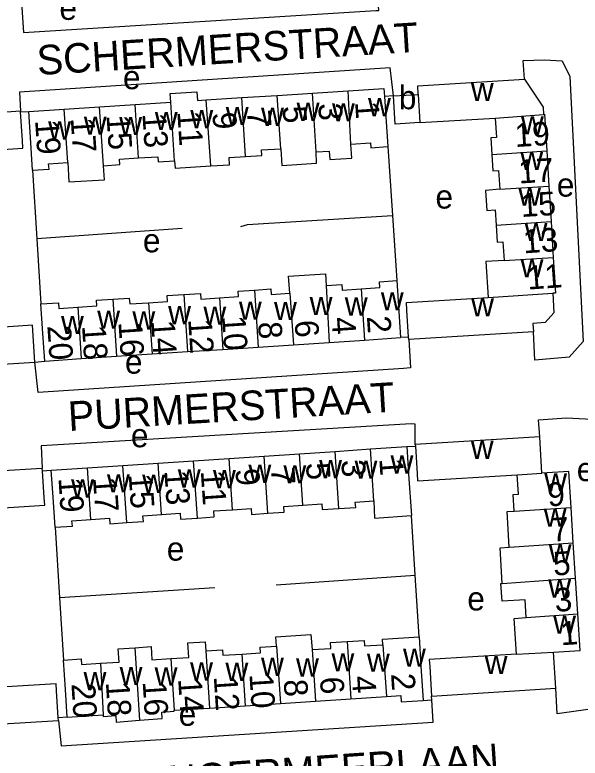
# Model space of a CAD drawing. Extents: x 159675 to 162108, y 386471 to 388472.
# Drawn here: x 160258.4 to 160354.1, y 387833.1 to 387958.9 of the extents above; entities that cross this region are included whole.
import ezdxf

# ---------------------------------------------------------------- set-up
doc = ezdxf.new("R2010")
doc.units = 0
for name, color, linetype in [('BLT_Basislijn', 7, 'Continuous'), ('BLT_Bebouwing', 7, 'Continuous'), ('BLT_Centroide', 7, 'Continuous'), ('BLT_Huisnummer', 7, 'Continuous'), ('BLT_Huisnummer_ tussenligend', 7, 'Continuous'), ('BLT_Onderverdeling_panden', 7, 'Continuous'), ('BLT_Straatnaam', 7, 'Continuous')]:
    doc.layers.add(name, color=color, linetype=linetype)

msp = doc.modelspace()

# ---------------------------------------------------------------- linework, layer by layer
at = {"layer": 'BLT_Basislijn'}
for p, q in [((160322.47, 387945.2), (160320.94, 387945.1)), ((160259.34, 387942.48), (160260.73, 387942.58)), ((160321.52, 387936.61), (160322.29, 387924.97)), ((160261.37, 387932.63), (160262.11, 387921.03)), ((160322.29, 387924.97), (160323.04, 387913.92)), ((160286.71, 387922.76), (160262.11, 387921.03)), ((160262.11, 387921.03), (160262.81, 387909.97)), ((160325.02, 387904.34), (160323.67, 387904.27)), ((160261.76, 387900.12), (160263.44, 387900.31)), ((160324.73, 387885.83), (160326.17, 387885.92)), ((160263.07, 387881.74), (160264.56, 387881.82)), ((160326.14, 387864.06), (160325.5, 387874.14)), ((160265.2, 387872.17), (160265.96, 387860.21)), ((160302.59, 387862.42), (160326.14, 387864.06)), ((160326.8, 387853.59), (160326.14, 387864.06)), ((160292.25, 387861.93), (160265.96, 387860.21)), ((160265.96, 387860.21), (160266.62, 387849.68)), ((160327.5, 387842.84), (160328.94, 387842.93)), ((160267.25, 387840.01), (160265.73, 387839.91))]:
    msp.add_line(p, q, dxfattribs=at)
for points in [[(160259.52, 387961.01), (160259.85, 387955.92), (160319.5, 387959.65), (160319.98, 387959.67), (160319.62, 387964.8)], [(160344.63, 387948.03), (160344.39, 387951.18), (160348.05, 387951.34), (160351.03, 387951.14), (160352.29, 387948.49), (160354.54, 387903.61), (160352.2, 387900.98), (160346.39, 387900.46), (160346.14, 387905.24)], [(160322.47, 387945.2), (160321.91, 387949.95), (160259.17, 387945.81), (160259.33, 387942.63)], [(160296.63, 387923.07), (160297.78, 387923.43), (160322.29, 387924.97)], [(160325.05, 387903.95), (160325.37, 387899.15), (160324.14, 387899.04), (160262.31, 387895.01), (160261.76, 387900.12)], [(160347.21, 387887.5), (160347.01, 387890.36), (160351.73, 387890.72), (160356.06, 387890.48), (160357.76, 387888.5), (160360.47, 387845.61), (160359.62, 387843.28), (160357.79, 387841.62), (160350.14, 387840.57), (160349.96, 387844.9)], [(160326.16, 387886.18), (160326.16, 387889.64), (160325.46, 387889.68), (160262.86, 387885.94), (160263.04, 387882.13)], [(160265.76, 387839.47), (160266.22, 387835.14), (160329.18, 387839.16), (160328.94, 387842.93)]]:
    msp.add_lwpolyline(points, dxfattribs=at)
at = {"layer": 'BLT_Bebouwing'}
for p, q in [((160302.76, 387945.3), (160308.76, 387945.68)), ((160308.76, 387945.68), (160314.79, 387946.08)), ((160290.78, 387944.52), (160296.78, 387944.91)), ((160296.78, 387944.91), (160302.76, 387945.3)), ((160322.47, 387945.2), (160326.65, 387945.46)), ((160266.75, 387942.97), (160272.74, 387943.35)), ((160272.74, 387943.35), (160278.75, 387943.74)), ((160278.75, 387943.74), (160284.77, 387944.13)), ((160259.33, 387942.63), (160238.23, 387941.18)), ((160259.34, 387942.48), (160259.33, 387942.63)), ((160260.73, 387942.58), (160266.75, 387942.97)), ((160326.95, 387940.68), (160339.69, 387941.46)), ((160348.4, 387935.88), (160348.76, 387929.93)), ((160348.76, 387929.93), (160349.13, 387923.91)), ((160349.13, 387923.91), (160349.5, 387917.86)), ((160349.5, 387917.86), (160349.87, 387911.82)), ((160323.04, 387913.92), (160323.67, 387904.27)), ((160349.87, 387911.82), (160349.41, 387911.79)), ((160317.55, 387903.86), (160323.67, 387904.27)), ((160325.05, 387903.95), (160325.02, 387904.34)), ((160346.14, 387905.24), (160325.05, 387903.95)), ((160299.58, 387902.68), (160305.56, 387903.08)), ((160305.56, 387903.08), (160311.56, 387903.47)), ((160311.56, 387903.47), (160317.55, 387903.86)), ((160275.61, 387901.11), (160281.6, 387901.51)), ((160281.6, 387901.51), (160287.61, 387901.9)), ((160287.61, 387901.9), (160293.61, 387902.29)), ((160293.61, 387902.29), (160299.58, 387902.68)), ((160263.44, 387900.31), (160269.61, 387900.72)), ((160269.61, 387900.72), (160275.61, 387901.11)), ((160240.73, 387898.78), (160261.76, 387900.12)), ((160347.21, 387887.5), (160326.16, 387886.18)), ((160347.6, 387881.32), (160347.21, 387887.5)), ((160312.59, 387885.02), (160318.57, 387885.42)), ((160318.57, 387885.42), (160324.73, 387885.83)), ((160326.16, 387886.18), (160326.17, 387885.92)), ((160294.64, 387883.82), (160300.56, 387884.22)), ((160300.56, 387884.22), (160306.54, 387884.61)), ((160306.54, 387884.61), (160312.59, 387885.02)), ((160270.66, 387882.22), (160276.67, 387882.62)), ((160276.67, 387882.62), (160282.64, 387883.02)), ((160282.64, 387883.02), (160288.64, 387883.42)), ((160288.64, 387883.42), (160294.64, 387883.82)), ((160263.04, 387882.13), (160242.02, 387880.8)), ((160263.07, 387881.74), (160263.04, 387882.13)), ((160264.56, 387881.82), (160270.66, 387882.22)), ((160352.9, 387869.54), (160352.52, 387875.53)), ((160353.28, 387863.53), (160352.9, 387869.54)), ((160353.66, 387857.5), (160353.28, 387863.53)), ((160349.96, 387844.9), (160349.57, 387851.04)), ((160328.9, 387843.58), (160349.96, 387844.9)), ((160297.35, 387841.95), (160303.32, 387842.34)), ((160303.32, 387842.34), (160309.26, 387842.72)), ((160309.26, 387842.72), (160315.27, 387843.11)), ((160315.27, 387843.11), (160321.29, 387843.5)), ((160328.94, 387842.93), (160328.9, 387843.58)), ((160285.34, 387841.18), (160291.33, 387841.56)), ((160291.33, 387841.56), (160297.35, 387841.95)), ((160265.76, 387839.47), (160265.73, 387839.91)), ((160267.25, 387840.01), (160273.33, 387840.4)), ((160244.77, 387838.14), (160265.76, 387839.47))]:
    msp.add_line(p, q, dxfattribs=at)
for points in [[(160326.65, 387945.46), (160326.56, 387946.92), (160344.63, 387948.03)], [(160344.63, 387948.03), (160347.82, 387943.28), (160347.88, 387942.08)], [(160284.77, 387944.13), (160284.67, 387945.63), (160289.18, 387945.92), (160289.28, 387944.42), (160290.78, 387944.52)], [(160314.79, 387946.08), (160320.85, 387946.47), (160320.94, 387945.1)], [(160320.94, 387945.1), (160321.19, 387941.64), (160321.52, 387936.61)], [(160326.95, 387940.68), (160322.76, 387940.43), (160322.47, 387945.2)], [(160245.4, 387935.37), (160259.76, 387936.36), (160259.67, 387937.64), (160259.34, 387942.48)], [(160261.37, 387932.63), (160261.02, 387938.16), (160260.73, 387942.58)], [(160347.88, 387942.08), (160348.02, 387942.09), (160348.4, 387935.88)], [(160339.69, 387941.46), (160339.89, 387938.18), (160338.93, 387938.12), (160339.1, 387935.31)], [(160309.38, 387935.71), (160311.59, 387935.85), (160311.69, 387934.41), (160315.4, 387934.65), (160315.24, 387937.02)], [(160315.24, 387937.02), (160318.59, 387937.24), (160318.65, 387936.43), (160321.52, 387936.61)], [(160297.42, 387934.96), (160300.2, 387935.14), (160300.14, 387936.06), (160303.39, 387936.27)], [(160303.39, 387936.27), (160303.56, 387933.42), (160309.46, 387933.8), (160309.38, 387935.71)], [(160273.39, 387933.39), (160276.15, 387933.57), (160276.1, 387934.48), (160279.34, 387934.69)], [(160279.34, 387934.69), (160282.58, 387934.9), (160282.64, 387934.02), (160285.41, 387934.2)], [(160291.56, 387933.35), (160294.73, 387933.55), (160294.65, 387934.78), (160297.42, 387934.96)], [(160339.1, 387935.31), (160339.27, 387932.5), (160340.26, 387932.56), (160340.45, 387929.42)], [(160261.37, 387932.63), (160264.17, 387932.81), (160264.11, 387933.71), (160267.34, 387933.92)], [(160267.34, 387933.92), (160267.53, 387930.63), (160273.54, 387931.02), (160273.39, 387933.39)], [(160285.41, 387934.2), (160285.52, 387932.96), (160291.56, 387933.35)], [(160340.45, 387929.42), (160338.04, 387929.21), (160338.24, 387925.8), (160339.66, 387925.89), (160339.82, 387923.34)], [(160339.82, 387923.34), (160339.99, 387920.46), (160340.98, 387920.52), (160341.17, 387917.35)], [(160341.17, 387917.35), (160338.11, 387917.14), (160338.48, 387911.05)], [(160304.9, 387911.79), (160304.72, 387914.69), (160310.94, 387915.1), (160311.07, 387913.1)], [(160311.07, 387913.1), (160313.73, 387913.27), (160313.79, 387912.32), (160316.98, 387912.53)], [(160316.98, 387912.53), (160320.18, 387912.74), (160320.11, 387913.72), (160323.04, 387913.92)], [(160281.03, 387910.18), (160284.24, 387910.39), (160284.18, 387911.38), (160286.98, 387911.56)], [(160286.98, 387911.56), (160289.79, 387911.74), (160289.85, 387910.81), (160293.04, 387911.02)], [(160293.04, 387911.02), (160296.23, 387911.23), (160296.17, 387912.15), (160298.95, 387912.33)], [(160298.95, 387912.33), (160301.73, 387912.52), (160301.79, 387911.58), (160304.9, 387911.79)], [(160349.41, 387911.79), (160349.61, 387908.48), (160348.13, 387906.81), (160346.05, 387906.68), (160346.14, 387905.24)], [(160269.04, 387909.43), (160272.26, 387909.64), (160272.2, 387910.62), (160274.97, 387910.8)], [(160274.97, 387910.8), (160277.75, 387910.98), (160277.82, 387909.97), (160281.03, 387910.18)], [(160325.02, 387904.34), (160324.74, 387908.94), (160324.67, 387910.21), (160338.48, 387911.05)], [(160262.81, 387909.97), (160265.75, 387910.16), (160265.82, 387909.22), (160269.04, 387909.43)], [(160263.44, 387900.31), (160263.14, 387904.97), (160262.81, 387909.97)], [(160261.76, 387900.12), (160261.38, 387906.4), (160245.78, 387905.3)], [(160324.73, 387885.83), (160325.03, 387881.18), (160325.5, 387874.14)], [(160326.17, 387885.92), (160326.47, 387881.19), (160326.54, 387880.01), (160343.42, 387881.07)], [(160246.7, 387874.82), (160263.44, 387875.89), (160263.36, 387877.14), (160263.07, 387881.74)], [(160265.2, 387872.17), (160264.86, 387877.27), (160264.56, 387881.82)], [(160352.52, 387875.53), (160352.14, 387881.6), (160347.6, 387881.32)], [(160342.88, 387874.88), (160342.7, 387877.72), (160343.63, 387877.78), (160343.42, 387881.07)], [(160313.23, 387875.34), (160316.08, 387875.53), (160316.01, 387876.44), (160319.16, 387876.65)], [(160319.16, 387876.65), (160319.28, 387873.73), (160325.5, 387874.14)], [(160289.28, 387873.73), (160292.14, 387873.92), (160292.07, 387874.93), (160295.22, 387875.14)], [(160295.22, 387875.14), (160298.37, 387875.35), (160298.43, 387874.35), (160301.21, 387874.53)], [(160301.21, 387874.53), (160303.98, 387874.71), (160303.91, 387875.7), (160307.12, 387875.92)], [(160307.12, 387875.92), (160310.33, 387876.13), (160310.39, 387875.15), (160313.23, 387875.34)], [(160277.32, 387872.95), (160280.14, 387873.14), (160280.07, 387874.11), (160283.22, 387874.32)], [(160283.22, 387874.32), (160286.36, 387874.53), (160286.43, 387873.54), (160289.28, 387873.73)], [(160342.07, 387868.78), (160341.69, 387874.81), (160342.88, 387874.88)], [(160265.2, 387872.17), (160268.12, 387872.37), (160268.06, 387873.28), (160271.24, 387873.49)], [(160271.24, 387873.49), (160274.43, 387873.71), (160274.49, 387872.76), (160277.32, 387872.95)], [(160340.86, 387862.66), (160340.5, 387868.69), (160342.07, 387868.78)], [(160344.94, 387856.86), (160344.75, 387859.89), (160340.85, 387859.64), (160340.66, 387862.65), (160340.86, 387862.66)], [(160349.57, 387851.04), (160354.05, 387851.32), (160353.66, 387857.5)], [(160343.26, 387850.66), (160342.88, 387856.74), (160344.94, 387856.86)], [(160302.69, 387852.04), (160302.53, 387853.63), (160308.48, 387854.01), (160308.7, 387851.45)], [(160284.77, 387849.93), (160287.82, 387850.13), (160287.66, 387852.6), (160290.6, 387852.79), (160290.7, 387851.23)], [(160308.7, 387851.45), (160311.86, 387851.66), (160311.8, 387852.63), (160314.64, 387852.81)], [(160314.64, 387852.81), (160317.49, 387852.99), (160317.55, 387852.06), (160320.64, 387852.26)], [(160320.64, 387852.26), (160320.59, 387853.19), (160326.8, 387853.59)], [(160326.8, 387853.59), (160327.12, 387848.63), (160327.5, 387842.84)], [(160272.86, 387849.14), (160276.04, 387849.34), (160275.9, 387851.6), (160278.69, 387851.77)], [(160278.69, 387851.77), (160281.44, 387851.95), (160281.58, 387849.73), (160284.77, 387849.93)], [(160290.7, 387851.23), (160293.51, 387851.41), (160293.57, 387850.49), (160296.78, 387850.7)], [(160296.78, 387850.7), (160299.98, 387850.91), (160299.92, 387851.86), (160302.69, 387852.04)], [(160343.26, 387850.66), (160328.52, 387849.75), (160328.59, 387848.57), (160328.9, 387843.58)], [(160266.62, 387849.68), (160269.61, 387849.87), (160269.67, 387848.93), (160272.86, 387849.14)], [(160267.25, 387840.01), (160266.95, 387844.68), (160266.62, 387849.68)], [(160265.73, 387839.91), (160265.44, 387844.46), (160265.36, 387845.68), (160249.47, 387844.67)], [(160321.29, 387843.5), (160323.69, 387843.65), (160323.76, 387842.6), (160327.5, 387842.84)], [(160279.5, 387839.48), (160283.31, 387839.76), (160283.24, 387840.86), (160285.36, 387841), (160285.34, 387841.18)], [(160273.33, 387840.4), (160273.35, 387840.14), (160275.47, 387840.28), (160275.54, 387839.19), (160279.5, 387839.48)]]:
    msp.add_lwpolyline(points, dxfattribs=at)
at = {"layer": 'BLT_Onderverdeling_panden'}
for p, q in [((160309.38, 387935.71), (160308.76, 387945.68)), ((160315.24, 387937.02), (160314.79, 387946.08)), ((160291.56, 387933.35), (160290.78, 387944.52)), ((160297.42, 387934.96), (160296.78, 387944.91)), ((160303.39, 387936.27), (160302.76, 387945.3)), ((160326.65, 387945.46), (160326.95, 387940.68)), ((160273.39, 387933.39), (160272.74, 387943.35)), ((160279.34, 387934.69), (160278.75, 387943.74)), ((160285.41, 387934.2), (160284.77, 387944.13)), ((160267.34, 387933.92), (160266.75, 387942.97)), ((160339.69, 387941.46), (160347.88, 387942.08)), ((160339.1, 387935.31), (160348.4, 387935.88)), ((160340.45, 387929.42), (160348.76, 387929.93)), ((160339.82, 387923.34), (160349.13, 387923.91)), ((160341.17, 387917.35), (160349.5, 387917.86)), ((160311.07, 387913.1), (160311.56, 387903.47)), ((160286.98, 387911.56), (160287.61, 387901.9)), ((160298.95, 387912.33), (160299.58, 387902.68)), ((160304.9, 387911.79), (160305.56, 387903.08)), ((160316.98, 387912.53), (160317.55, 387903.86)), ((160338.48, 387911.05), (160349.41, 387911.79)), ((160274.97, 387910.8), (160275.61, 387901.11)), ((160293.04, 387911.02), (160293.61, 387902.29)), ((160269.04, 387909.43), (160269.61, 387900.72)), ((160281.03, 387910.18), (160281.6, 387901.51)), ((160319.16, 387876.65), (160318.57, 387885.42)), ((160301.21, 387874.53), (160300.56, 387884.22)), ((160307.12, 387875.92), (160306.54, 387884.61)), ((160313.23, 387875.34), (160312.59, 387885.02)), ((160277.32, 387872.95), (160276.67, 387882.62)), ((160283.22, 387874.32), (160282.64, 387883.02)), ((160289.28, 387873.73), (160288.64, 387883.42)), ((160295.22, 387875.14), (160294.64, 387883.82)), ((160271.24, 387873.49), (160270.66, 387882.22)), ((160343.42, 387881.07), (160347.6, 387881.32)), ((160342.88, 387874.88), (160352.52, 387875.53)), ((160342.07, 387868.78), (160352.9, 387869.54)), ((160340.86, 387862.66), (160353.28, 387863.53)), ((160344.94, 387856.86), (160353.66, 387857.5)), ((160314.64, 387852.81), (160315.27, 387843.11)), ((160278.69, 387851.77), (160279.5, 387839.48)), ((160290.7, 387851.23), (160291.33, 387841.56)), ((160302.69, 387852.04), (160303.32, 387842.34)), ((160308.7, 387851.45), (160309.26, 387842.72)), ((160320.64, 387852.26), (160321.29, 387843.5)), ((160284.77, 387849.93), (160285.34, 387841.18)), ((160296.78, 387850.7), (160297.35, 387841.95)), ((160343.26, 387850.66), (160349.57, 387851.04)), ((160272.86, 387849.14), (160273.33, 387840.4))]:
    msp.add_line(p, q, dxfattribs=at)

# ---------------------------------------------------------------- texts
at = {"layer": 'BLT_Centroide'}
for s, p in [('e', (160265.93, 387958.08)), ('e', (160276.69, 387946.34)), ('b', (160323.37, 387942.95)), ('w', (160335.57, 387944.34)), ('w', (160318.16, 387941.75)), ('w', (160294.09, 387940.25)), ('w', (160300.06, 387940.12)), ('w', (160306.08, 387940.97)), ('w', (160312.06, 387940.89)), ('w', (160282.08, 387939.42)), ('w', (160288.08, 387939.72)), ('w', (160344.04, 387938.69)), ('w', (160264.03, 387937.8)), ('w', (160270.06, 387938.64)), ('w', (160276.05, 387938.56)), ('w', (160343.93, 387932.66)), ('e', (160350.11, 387928.15)), ('e', (160329.57, 387926.13)), ('w', (160343.58, 387926.62)), ('w', (160344.66, 387920.62)), ('e', (160280.06, 387918.72)), ('w', (160343.98, 387914.47)), ('w', (160320.33, 387908.89)), ('w', (160296.31, 387907.31)), ('w', (160302.25, 387907.25)), ('w', (160308.28, 387908.08)), ('w', (160314.23, 387908)), ('w', (160335.61, 387907.88)), ('w', (160284.33, 387906.53)), ('w', (160290.3, 387906.45)), ('w', (160266.2, 387904.88)), ('w', (160272.33, 387905.77)), ('w', (160278.28, 387905.64)), ('e', (160277.02, 387898.17)), ('e', (160278.03, 387885.71)), ('w', (160335.55, 387883.75)), ('w', (160321.97, 387881.25)), ('w', (160297.92, 387879.67)), ('w', (160303.84, 387879.58)), ('w', (160309.89, 387880.47)), ('w', (160315.88, 387880.38)), ('e', (160353.48, 387879.98)), ('w', (160285.97, 387878.88)), ('w', (160291.92, 387878.78)), ('w', (160267.91, 387877.19)), ('w', (160273.98, 387878.06)), ('w', (160279.94, 387877.98)), ('w', (160347.98, 387878.25)), ('w', (160347.89, 387872.25)), ('e', (160284.1, 387866.51)), ('w', (160348.74, 387866.22)), ('w', (160348.66, 387860.25)), ('e', (160334.96, 387858.08)), ('w', (160349.49, 387854.12)), ('w', (160324.08, 387848.55)), ('w', (160300.05, 387847)), ('w', (160305.98, 387846.89)), ('w', (160311.98, 387847.77)), ('w', (160317.97, 387847.69)), ('w', (160337.9, 387847.31)), ('w', (160288.05, 387846.2)), ('w', (160294.03, 387846.14)), ('w', (160270.02, 387844.56)), ('w', (160276.12, 387845.45)), ('w', (160282.05, 387845.36)), ('e', (160286.12, 387838.55))]:
    msp.add_text(s, height=4, dxfattribs=at).set_placement(p)
at = {"layer": 'BLT_Huisnummer'}
for s, rotation, p in [('5', 273.6964, (160303.69, 387943.43)), ('1', 273.705, (160315.97, 387944.18)), ('13', 273.6973, (160279.97, 387942.21)), ('9', 273.704, (160291.82, 387942.38)), ('19', 273.9223, (160261.81, 387941.07)), ('19', 3.5027, (160343.09, 387936.54)), ('15', 3.5028, (160344.11, 387924.69)), ('11', 3.9738, (160345.2, 387912.4)), ('14', 273.747, (160281.43, 387907.14)), ('10', 273.7436, (160293.43, 387907.9)), ('6', 273.7416, (160305.73, 387907.14)), ('2', 273.748, (160317.96, 387907.86)), ('20', 273.9215, (160263.88, 387906.26)), ('5', 273.8206, (160307.65, 387883.03)), ('1', 273.8115, (160320.06, 387883.75)), ('13', 273.8075, (160283.69, 387881.73)), ('9', 273.8158, (160295.72, 387882.02)), ('19', 273.6416, (160265.77, 387880.48)), ('9', 3.6048, (160348.61, 387875.68)), ('5', 3.6071, (160349.58, 387863.98)), ('1', 3.6129, (160350.83, 387852.18)), ('14', 273.7042, (160286.02, 387846.49)), ('10', 273.7059, (160298.08, 387847.29)), ('6', 273.7109, (160310.01, 387846.75)), ('2', 273.7161, (160322.05, 387847.34)), ('20', 273.6233, (160267.96, 387845.65))]:
    msp.add_text(s, height=4, rotation=rotation, dxfattribs=at).set_placement(p)
at = {"layer": 'BLT_Huisnummer_ tussenligend'}
for s, rotation, p in [('3', 273.6961, (160309.72, 387943.88)), ('11', 273.704, (160285.88, 387942.55)), ('7', 273.6978, (160297.65, 387942.75)), ('17', 273.695, (160267.84, 387941.43)), ('15', 273.7005, (160273.9, 387941.89)), ('17', 3.5028, (160343.73, 387930.36)), ('13', 3.9738, (160344.52, 387918.53)), ('16', 273.7438, (160275.92, 387906.89)), ('12', 273.747, (160287.72, 387907.36)), ('8', 273.7509, (160299.53, 387906.88)), ('4', 273.748, (160311.99, 387907.66)), ('18', 273.7485, (160269.75, 387906.27)), ('3', 273.8206, (160313.62, 387883.5)), ('11', 273.8075, (160289.85, 387881.7)), ('7', 273.8158, (160301.71, 387882.24)), ('17', 273.8171, (160271.61, 387880.57)), ('15', 273.8141, (160277.65, 387881.13)), ('7', 3.6042, (160349.3, 387869.73)), ('3', 3.6129, (160349.85, 387857.84)), ('12', 273.7059, (160292.05, 387846.89)), ('8', 273.7215, (160303.87, 387846.32)), ('4', 273.7034, (160315.41, 387846.9)), ('18', 273.7226, (160273.78, 387845.92)), ('16', 273.7226, (160280.01, 387846.03))]:
    msp.add_text(s, height=4, rotation=rotation, dxfattribs=at).set_placement(p)
at = {"layer": 'BLT_Straatnaam'}
for s, height, rotation, p in [('SCHERMERSTRAAT', 5, 3.5076, (160262.26, 387948.73)), ('PURMERSTRAAT', 5, 3.4228, (160267.53, 387888.45)), ('WIERINGERMEERLAAN', 4.9999, 3.9057, (160265.23, 387825.45))]:
    msp.add_text(s, height=height, rotation=rotation, dxfattribs=at).set_placement(p)

doc.saveas('drawing.dxf')
